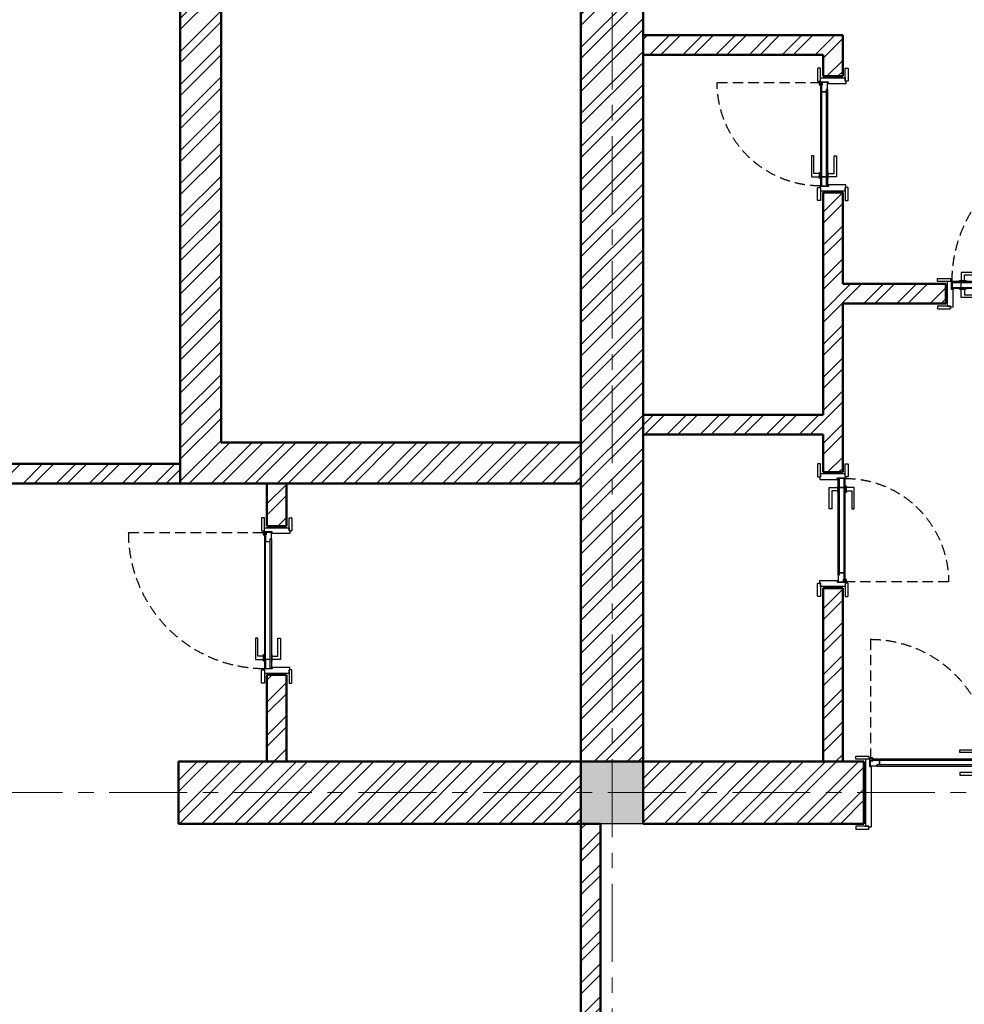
# Model space of a CAD drawing. Header units: millimetres. Extents: x 2063114 to 14983986, y -126020516 to 213791.
# Tile 336 of 656: x 2499668 to 2505443, y -1331972 to -1325953. Entities that reach past the tile are written whole.
import ezdxf

# ---------------------------------------------------------------- set-up
doc = ezdxf.new("R2010")
doc.units = ezdxf.units.MM
for name, pattern in [('181022_4A$0$Three Roomed_3C$0$HIDDEN2', [4.7625, 3.175, -1.5875]), ('ACAD_ISO10W100', [18, 12, -3, 0, -3]), ('осевая', [50.8, 31.75, -6.35, 6.35, -6.35])]:
    doc.linetypes.add(name, pattern=pattern)
doc.layers.add('двери и полы', color=116, linetype='Continuous')
doc.layers.add('пунктир', color=1, linetype='ACAD_ISO10W100')
doc.layers.add('сплошная_толстая', color=7, linetype='Continuous', lineweight=50)
doc.layers.add('Штриховка стен', color=7, linetype='Continuous', lineweight=9)
pattern_1 = [(45, (794916.72, -1548449.78), (-101.027881, 101.027881), []), (45, (794984.07, -1548449.78), (-101.027881, 101.027881), [])]

# ---------------------------------------------------------------- blocks, each defined once
blk = doc.blocks.new('*U401')
h = blk.add_hatch(color=0)
h.set_gradient(color1=(28, 28, 28), color2=(33, 33, 33), one_color=1, tint=0.13, name='INVSPHERICAL')
h.paths.add_polyline_path([(2487695.9, 242567.8), (2487698, 242567.8), (2487698, 242566.8, -0.277339), (2487697.5, 242565.9, -0.249299), (2487691.8, 242565.9, -0.277339), (2487691.2, 242566.8), (2487691.2, 242571), (2487694.9, 242571), (2487694.9, 242568.8, 0.414214)])
h = blk.add_hatch(color=0)
h.set_gradient(color1=(28, 28, 28), color2=(33, 33, 33), one_color=1, tint=0.13, name='INVSPHERICAL')
h.paths.add_polyline_path([(2488524.2, 242567.8), (2488522, 242567.8), (2488522, 242566.8, 0.277339), (2488522.6, 242565.9, 0.249299), (2488528.3, 242565.9, 0.277339), (2488528.8, 242566.8), (2488528.8, 242571), (2488525.2, 242571), (2488525.2, 242568.8, -0.414214)])
at = {"color": 0, "ltscale": 150}
for p, q in [((2487605, 242673), (2487605, 242689)), ((2487685, 242673), (2487605, 242673)), ((2487607, 242691), (2487683, 242691)), ((2487655, 242658), (2487655, 242538)), ((2487665, 242673), (2487685, 242673)), ((2487665, 242523), (2487665, 242673)), ((2487685, 242689), (2487685, 242673)), ((2487685, 242673), (2487685, 242678)), ((2487685, 242678), (2487700, 242678)), ((2487701, 242677), (2487701, 242569)), ((2488519, 242677), (2488519, 242569)), ((2488535, 242678), (2488520, 242678)), ((2488535, 242689), (2488535, 242673)), ((2488535, 242673), (2488535, 242678)), ((2488535, 242673), (2488615, 242673)), ((2488555, 242673), (2488535, 242673)), ((2488613, 242691), (2488537, 242691)), ((2488555, 242523), (2488555, 242673)), ((2488565, 242658), (2488565, 242538)), ((2488615, 242673), (2488615, 242689)), ((2487695, 242571), (2487691, 242571)), ((2487691, 242571), (2487691, 242519)), ((2487695, 242569), (2487695, 242571)), ((2487700, 242568), (2487696, 242568)), ((2488520, 242568), (2488524, 242568)), ((2488525, 242569), (2488525, 242571)), ((2488525, 242571), (2488529, 242571)), ((2488529, 242571), (2488529, 242519)), ((2487605, 242523), (2487605, 242507)), ((2487685, 242523), (2487605, 242523)), ((2487607, 242505), (2487683, 242505)), ((2487685, 242523), (2487665, 242523)), ((2487685, 242507), (2487685, 242523)), ((2487685, 242518), (2487685, 242523)), ((2487690, 242518), (2487685, 242518)), ((2488530, 242518), (2488535, 242518)), ((2488535, 242507), (2488535, 242523)), ((2488535, 242523), (2488615, 242523)), ((2488535, 242518), (2488535, 242523)), ((2488535, 242523), (2488555, 242523)), ((2488613, 242505), (2488537, 242505)), ((2488615, 242523), (2488615, 242507))]:
    blk.add_line(p, q, dxfattribs=at)
at = {"color": 0}
for p, q in [((2487691.2, 242571), (2487691.2, 242566.8)), ((2487694.7, 242565.2), (2487694.2, 242565.2)), ((2487694.2, 242565.2), (2487694.7, 242565.2)), ((2487694.9, 242568.8), (2487694.9, 242571)), ((2487698, 242567.8), (2487695.9, 242567.8)), ((2487698, 242567.8), (2487698, 242566.8)), ((2488522, 242567.8), (2488522, 242566.8)), ((2488522, 242567.8), (2488524.2, 242567.8)), ((2488525.2, 242568.8), (2488525.2, 242571)), ((2488525.3, 242565.2), (2488525.8, 242565.2)), ((2488525.8, 242565.2), (2488525.3, 242565.2)), ((2488528.8, 242571), (2488528.8, 242566.8))]:
    blk.add_line(p, q, dxfattribs=at)
at = {"color": 0, "ltscale": 150}
for points in [[(2487749.2, 242570.2), (2487769.2, 242570.2), (2487769.2, 242605.2), (2487879.2, 242605.2), (2487879.2, 242620.2), (2487749.2, 242620.2)], [(2488485.8, 242565.2), (2487694.2, 242565.2), (2487694.2, 242558.7), (2488485.8, 242558.7)], [(2487694.2, 242558.7), (2487749.7, 242558.7), (2487749.7, 242528.7), (2487694.2, 242528.7)], [(2487739.2, 242570.2), (2487779.2, 242570.2), (2487779.2, 242565.2), (2487739.2, 242565.2)], [(2488510.6, 242533.4), (2488529, 242533.4), (2488529, 242522.2), (2488510.6, 242522.2)], [(2487694.2, 242528.7), (2488485.8, 242528.7), (2488485.8, 242522.2), (2487694.2, 242522.2)], [(2487739.2, 242517.2), (2487779.2, 242517.2), (2487779.2, 242522.2), (2487739.2, 242522.2)], [(2487749.2, 242517.2), (2487769.2, 242517.2), (2487769.2, 242482.2), (2487879.2, 242482.2), (2487879.2, 242467.2), (2487749.2, 242467.2)], [(2488485.8, 242528.7), (2488510.6, 242528.7), (2488510.6, 242522.2), (2488485.8, 242522.2)]]:
    blk.add_lwpolyline(points, close=True, dxfattribs=at)
blk.add_lwpolyline([(2488470.3, 242558.7), (2488485.8, 242558.7), (2488485.8, 242565.2), (2488525.8, 242565.2), (2488525.8, 242533.4), (2488510.6, 242533.4), (2488510.6, 242528.7), (2488470.3, 242528.7), (2488470.3, 242558.7)], dxfattribs=at)
at = {"color": 0, "linetype": '181022_4A$0$Three Roomed_3C$0$HIDDEN2', "ltscale": 20}
blk.add_lwpolyline([(2487694.2, 242522.2, 0.414214), (2488525.8, 241690.6), (2488525.8, 242522.2)], format="xyb", dxfattribs=at)
at = {"color": 0, "ltscale": 150}
blk.add_lwpolyline([(2488510.6, 242522.2), (2488525.8, 242522.2), (2488525.8, 242519.1, -0.414214), (2488520.8, 242514.1), (2488515.6, 242514.1, -0.414214), (2488510.6, 242519.1), (2488510.6, 242522.2)], format="xyb", dxfattribs=at)
for centre, radius, start, end in [((2487607, 242689), 2, 90, 180), ((2487683, 242689), 2, 360, 90), ((2487700, 242677), 1, 359.94391, 90), ((2488520, 242677), 1, 90, 180.05609), ((2488537, 242689), 2, 90, 180), ((2488613, 242689), 2, 0, 90), ((2487696, 242569), 1, 180, 270), ((2487700, 242569), 1, 270, 0), ((2488520, 242569), 1, 180, 270), ((2488524, 242569), 1, 270, 360), ((2487607, 242507), 2, 180, 270), ((2487683, 242507), 2, 270, 0), ((2487690, 242519), 1, 270, 0), ((2488530, 242519), 1, 180, 270), ((2488537, 242507), 2, 180, 270), ((2488613, 242507), 2, 270, 0)]:
    blk.add_arc(centre, radius, start, end, dxfattribs=at)
at = {"color": 0}
for centre, radius, start, end in [((2487692.2, 242566.8), 1, 180, 242.00314), ((2487694.6, 242571.3), 6.11, 242.00314, 297.99686), ((2487695.9, 242568.8), 1, 180, 270), ((2487697, 242566.8), 1, 297.99686, 0), ((2488523, 242566.8), 1, 180, 242.00314), ((2488525.4, 242571.3), 6.11, 242.00314, 297.99686), ((2488524.2, 242568.8), 1, 270, 0), ((2488527.8, 242566.8), 1, 297.99686, 0)]:
    blk.add_arc(centre, radius, start, end, dxfattribs=at)
blk = doc.blocks.new('*U389')
h = blk.add_hatch(color=256)
h.set_gradient(color1=(28, 28, 28), color2=(33, 33, 33), one_color=1, tint=0.13, name='INVSPHERICAL')
h.paths.add_polyline_path([(2487895.9, 242567.8), (2487898, 242567.8), (2487898, 242566.8, -0.277339), (2487897.5, 242565.9, -0.249299), (2487891.8, 242565.9, -0.277339), (2487891.2, 242566.8), (2487891.2, 242571), (2487894.9, 242571), (2487894.9, 242568.8, 0.414214)])
h = blk.add_hatch(color=256)
h.set_gradient(color1=(28, 28, 28), color2=(33, 33, 33), one_color=1, tint=0.13, name='INVSPHERICAL')
h.paths.add_polyline_path([(2488524.2, 242567.8), (2488522, 242567.8), (2488522, 242566.8, 0.277339), (2488522.6, 242565.9, 0.249299), (2488528.3, 242565.9, 0.277339), (2488528.8, 242566.8), (2488528.8, 242571), (2488525.2, 242571), (2488525.2, 242568.8, -0.414214)])
at = {"ltscale": 150}
for p, q in [((2487805, 242673), (2487805, 242689)), ((2487885, 242673), (2487805, 242673)), ((2487807, 242691), (2487883, 242691)), ((2487855, 242658), (2487855, 242538)), ((2487865, 242673), (2487885, 242673)), ((2487865, 242523), (2487865, 242673)), ((2487885, 242689), (2487885, 242673)), ((2487885, 242673), (2487885, 242678)), ((2487885, 242678), (2487900, 242678)), ((2487901, 242677), (2487901, 242569)), ((2488519, 242677), (2488519, 242569)), ((2488535, 242678), (2488520, 242678)), ((2488535, 242689), (2488535, 242673)), ((2488535, 242673), (2488535, 242678)), ((2488535, 242673), (2488615, 242673)), ((2488555, 242673), (2488535, 242673)), ((2488613, 242691), (2488537, 242691)), ((2488555, 242523), (2488555, 242673)), ((2488565, 242658), (2488565, 242538)), ((2488615, 242673), (2488615, 242689)), ((2487895, 242571), (2487891, 242571)), ((2487891, 242571), (2487891, 242519)), ((2487895, 242569), (2487895, 242571)), ((2487900, 242568), (2487896, 242568)), ((2488520, 242568), (2488524, 242568)), ((2488525, 242569), (2488525, 242571)), ((2488525, 242571), (2488529, 242571)), ((2488529, 242571), (2488529, 242519)), ((2487805, 242523), (2487805, 242507)), ((2487885, 242523), (2487805, 242523)), ((2487807, 242505), (2487883, 242505)), ((2487885, 242523), (2487865, 242523)), ((2487885, 242507), (2487885, 242523)), ((2487885, 242518), (2487885, 242523)), ((2487890, 242518), (2487885, 242518)), ((2488530, 242518), (2488535, 242518)), ((2488535, 242507), (2488535, 242523)), ((2488535, 242523), (2488615, 242523)), ((2488535, 242518), (2488535, 242523)), ((2488535, 242523), (2488555, 242523)), ((2488613, 242505), (2488537, 242505)), ((2488615, 242523), (2488615, 242507))]:
    blk.add_line(p, q, dxfattribs=at)
for p, q in [((2487891.2, 242571), (2487891.2, 242566.8)), ((2487894.7, 242565.2), (2487894.2, 242565.2)), ((2487894.2, 242565.2), (2487894.7, 242565.2)), ((2487894.9, 242568.8), (2487894.9, 242571)), ((2487898, 242567.8), (2487895.9, 242567.8)), ((2487898, 242567.8), (2487898, 242566.8)), ((2488522, 242567.8), (2488522, 242566.8)), ((2488522, 242567.8), (2488524.2, 242567.8)), ((2488525.2, 242568.8), (2488525.2, 242571)), ((2488525.3, 242565.2), (2488525.8, 242565.2)), ((2488525.8, 242565.2), (2488525.3, 242565.2)), ((2488528.8, 242571), (2488528.8, 242566.8))]:
    blk.add_line(p, q)
for points in [[(2487949.2, 242570.2), (2487969.2, 242570.2), (2487969.2, 242605.2), (2488079.2, 242605.2), (2488079.2, 242620.2), (2487949.2, 242620.2)], [(2488485.8, 242565.2), (2487894.2, 242565.2), (2487894.2, 242558.7), (2488485.8, 242558.7)], [(2487894.2, 242558.7), (2487949.7, 242558.7), (2487949.7, 242528.7), (2487894.2, 242528.7)], [(2487939.2, 242570.2), (2487979.2, 242570.2), (2487979.2, 242565.2), (2487939.2, 242565.2)], [(2487949.7, 242558.7), (2488470.3, 242558.7), (2488470.3, 242528.7), (2487949.7, 242528.7)], [(2488510.6, 242533.4), (2488529, 242533.4), (2488529, 242522.2), (2488510.6, 242522.2)], [(2487894.2, 242528.7), (2488485.8, 242528.7), (2488485.8, 242522.2), (2487894.2, 242522.2)], [(2487939.2, 242517.2), (2487979.2, 242517.2), (2487979.2, 242522.2), (2487939.2, 242522.2)], [(2487949.2, 242517.2), (2487969.2, 242517.2), (2487969.2, 242482.2), (2488079.2, 242482.2), (2488079.2, 242467.2), (2487949.2, 242467.2)], [(2488485.8, 242528.7), (2488510.6, 242528.7), (2488510.6, 242522.2), (2488485.8, 242522.2)]]:
    blk.add_lwpolyline(points, close=True, dxfattribs=at)
blk.add_lwpolyline([(2488470.3, 242558.7), (2488485.8, 242558.7), (2488485.8, 242565.2), (2488525.8, 242565.2), (2488525.8, 242533.4), (2488510.6, 242533.4), (2488510.6, 242528.7), (2488470.3, 242528.7), (2488470.3, 242558.7)], dxfattribs=at)
at = {"linetype": '181022_4A$0$Three Roomed_3C$0$HIDDEN2', "ltscale": 20}
blk.add_lwpolyline([(2487894.2, 242522.2, 0.414214), (2488525.8, 241890.6), (2488525.8, 242522.2)], format="xyb", dxfattribs=at)
at = {"ltscale": 150}
blk.add_lwpolyline([(2488510.6, 242522.2), (2488525.8, 242522.2), (2488525.8, 242519.1, -0.414214), (2488520.8, 242514.1), (2488515.6, 242514.1, -0.414214), (2488510.6, 242519.1), (2488510.6, 242522.2)], format="xyb", dxfattribs=at)
for centre, radius, start, end in [((2487807, 242689), 2, 90, 180), ((2487883, 242689), 2, 360, 90), ((2487900, 242677), 1, 359.94391, 90), ((2488520, 242677), 1, 90, 180.05609), ((2488537, 242689), 2, 90, 180), ((2488613, 242689), 2, 0, 90), ((2487896, 242569), 1, 180, 270), ((2487900, 242569), 1, 270, 0), ((2488520, 242569), 1, 180, 270), ((2488524, 242569), 1, 270, 360), ((2487807, 242507), 2, 180, 270), ((2487883, 242507), 2, 270, 0), ((2487890, 242519), 1, 270, 0), ((2488530, 242519), 1, 180, 270), ((2488537, 242507), 2, 180, 270), ((2488613, 242507), 2, 270, 0)]:
    blk.add_arc(centre, radius, start, end, dxfattribs=at)
for centre, radius, start, end in [((2487892.2, 242566.8), 1, 180, 242.00314), ((2487894.6, 242571.3), 6.11, 242.00314, 297.99686), ((2487895.9, 242568.8), 1, 180, 270), ((2487897, 242566.8), 1, 297.99686, 0), ((2488523, 242566.8), 1, 180, 242.00314), ((2488525.4, 242571.3), 6.11, 242.00314, 297.99686), ((2488524.2, 242568.8), 1, 270, 0), ((2488527.8, 242566.8), 1, 297.99686, 0)]:
    blk.add_arc(centre, radius, start, end)
blk = doc.blocks.new('*U409')
h = blk.add_hatch(color=0)
h.set_gradient(color1=(28, 28, 28), color2=(33, 33, 33), one_color=1, tint=0.13, name='INVSPHERICAL')
h.paths.add_polyline_path([(2487695.9, 242628.2), (2487698, 242628.2), (2487698, 242629.2, 0.277339), (2487697.5, 242630.1, 0.249299), (2487691.8, 242630.1, 0.277339), (2487691.2, 242629.2), (2487691.2, 242625), (2487694.9, 242625), (2487694.9, 242627.2, -0.414214)])
h = blk.add_hatch(color=0)
h.set_gradient(color1=(28, 28, 28), color2=(33, 33, 33), one_color=1, tint=0.13, name='INVSPHERICAL')
h.paths.add_polyline_path([(2488524.2, 242628.2), (2488522, 242628.2), (2488522, 242629.2, -0.277339), (2488522.6, 242630.1, -0.249299), (2488528.3, 242630.1, -0.277339), (2488528.8, 242629.2), (2488528.8, 242625), (2488525.2, 242625), (2488525.2, 242627.2, 0.414214)])
at = {"color": 0, "ltscale": 150}
for p, q in [((2487605, 242673), (2487605, 242689)), ((2487685, 242673), (2487605, 242673)), ((2487607, 242691), (2487683, 242691)), ((2487655, 242538), (2487655, 242658)), ((2487685, 242673), (2487665, 242673)), ((2487665, 242673), (2487665, 242523)), ((2487685, 242689), (2487685, 242673)), ((2487690, 242678), (2487685, 242678)), ((2487685, 242678), (2487685, 242673)), ((2487691, 242625), (2487691, 242677)), ((2488529, 242625), (2488529, 242677)), ((2488530, 242678), (2488535, 242678)), ((2488535, 242689), (2488535, 242673)), ((2488535, 242678), (2488535, 242673)), ((2488535, 242673), (2488615, 242673)), ((2488535, 242673), (2488555, 242673)), ((2488613, 242691), (2488537, 242691)), ((2488555, 242673), (2488555, 242523)), ((2488565, 242538), (2488565, 242658)), ((2488615, 242673), (2488615, 242689)), ((2487695, 242625), (2487691, 242625)), ((2487695, 242627), (2487695, 242625)), ((2487700, 242628), (2487696, 242628)), ((2487701, 242519), (2487701, 242627)), ((2488519, 242519), (2488519, 242627)), ((2488520, 242628), (2488524, 242628)), ((2488525, 242627), (2488525, 242625)), ((2488525, 242625), (2488529, 242625)), ((2487605, 242523), (2487605, 242507)), ((2487685, 242523), (2487605, 242523)), ((2487607, 242505), (2487683, 242505)), ((2487665, 242523), (2487685, 242523)), ((2487685, 242507), (2487685, 242523)), ((2487685, 242523), (2487685, 242518)), ((2487685, 242518), (2487700, 242518)), ((2488535, 242518), (2488520, 242518)), ((2488535, 242507), (2488535, 242523)), ((2488535, 242523), (2488615, 242523)), ((2488555, 242523), (2488535, 242523)), ((2488535, 242523), (2488535, 242518)), ((2488613, 242505), (2488537, 242505)), ((2488615, 242523), (2488615, 242507))]:
    blk.add_line(p, q, dxfattribs=at)
at = {"color": 0}
for p, q in [((2487691.2, 242625), (2487691.2, 242629.2)), ((2487694.7, 242630.8), (2487694.2, 242630.8)), ((2487694.2, 242630.8), (2487694.7, 242630.8)), ((2487694.9, 242627.2), (2487694.9, 242625)), ((2487698, 242628.2), (2487695.9, 242628.2)), ((2487698, 242628.2), (2487698, 242629.2)), ((2488522, 242628.2), (2488522, 242629.2)), ((2488522, 242628.2), (2488524.2, 242628.2)), ((2488525.2, 242627.2), (2488525.2, 242625)), ((2488525.3, 242630.8), (2488525.8, 242630.8)), ((2488525.8, 242630.8), (2488525.3, 242630.8)), ((2488528.8, 242625), (2488528.8, 242629.2))]:
    blk.add_line(p, q, dxfattribs=at)
at = {"color": 0, "linetype": '181022_4A$0$Three Roomed_3C$0$HIDDEN2', "ltscale": 20}
blk.add_lwpolyline([(2487694.2, 242673.8, -0.414214), (2488525.8, 243505.4), (2488525.8, 242673.8)], format="xyb", dxfattribs=at)
at = {"color": 0, "ltscale": 150}
for points in [[(2487749.2, 242678.8), (2487769.2, 242678.8), (2487769.2, 242713.8), (2487879.2, 242713.8), (2487879.2, 242728.8), (2487749.2, 242728.8)], [(2487694.2, 242667.3), (2488485.8, 242667.3), (2488485.8, 242673.8), (2487694.2, 242673.8)], [(2487694.2, 242637.3), (2487749.7, 242637.3), (2487749.7, 242667.3), (2487694.2, 242667.3)], [(2487739.2, 242678.8), (2487779.2, 242678.8), (2487779.2, 242673.8), (2487739.2, 242673.8)], [(2488485.8, 242667.3), (2488510.6, 242667.3), (2488510.6, 242673.8), (2488485.8, 242673.8)], [(2488510.6, 242662.6), (2488529, 242662.6), (2488529, 242673.8), (2488510.6, 242673.8)], [(2488485.8, 242630.8), (2487694.2, 242630.8), (2487694.2, 242637.3), (2488485.8, 242637.3)], [(2487739.2, 242625.8), (2487779.2, 242625.8), (2487779.2, 242630.8), (2487739.2, 242630.8)], [(2487749.2, 242625.8), (2487769.2, 242625.8), (2487769.2, 242590.8), (2487879.2, 242590.8), (2487879.2, 242575.8), (2487749.2, 242575.8)]]:
    blk.add_lwpolyline(points, close=True, dxfattribs=at)
blk.add_lwpolyline([(2488470.3, 242637.3), (2488485.8, 242637.3), (2488485.8, 242630.8), (2488525.8, 242630.8), (2488525.8, 242662.6), (2488510.6, 242662.6), (2488510.6, 242667.3), (2488470.3, 242667.3), (2488470.3, 242637.3)], dxfattribs=at)
blk.add_lwpolyline([(2488510.6, 242673.8), (2488525.8, 242673.8), (2488525.8, 242676.9, 0.414214), (2488520.8, 242681.9), (2488515.6, 242681.9, 0.414214), (2488510.6, 242676.9), (2488510.6, 242673.8)], format="xyb", dxfattribs=at)
for centre, radius, start, end in [((2487607, 242689), 2, 90, 180), ((2487683, 242689), 2, 360, 90), ((2487690, 242677), 1, 360, 90), ((2488530, 242677), 1, 90, 180), ((2488537, 242689), 2, 90, 180), ((2488613, 242689), 2, 0, 90), ((2487696, 242627), 1, 90, 180), ((2487700, 242627), 1, 0, 90), ((2488520, 242627), 1, 90, 180), ((2488524, 242627), 1, 0, 90), ((2487607, 242507), 2, 180, 270), ((2487683, 242507), 2, 270, 0), ((2487700, 242519), 1, 270, 0.05609), ((2488520, 242519), 1, 179.94391, 270), ((2488537, 242507), 2, 180, 270), ((2488613, 242507), 2, 270, 0)]:
    blk.add_arc(centre, radius, start, end, dxfattribs=at)
at = {"color": 0}
for centre, radius, start, end in [((2487692.2, 242629.2), 1, 117.99686, 180), ((2487694.6, 242624.7), 6.11, 62.00314, 117.99686), ((2487695.9, 242627.2), 1, 90, 180), ((2487697, 242629.2), 1, 0, 62.00314), ((2488523, 242629.2), 1, 117.99686, 180), ((2488525.4, 242624.7), 6.11, 62.00314, 117.99686), ((2488524.2, 242627.2), 1, 0, 90), ((2488527.8, 242629.2), 1, 0, 62.00314)]:
    blk.add_arc(centre, radius, start, end, dxfattribs=at)
blk = doc.blocks.new('*U402')
h = blk.add_hatch(color=0)
h.set_gradient(color1=(28, 28, 28), color2=(33, 33, 33), one_color=1, tint=0.13, name='INVSPHERICAL')
h.paths.add_polyline_path([(2487795.9, 242437.8), (2487798, 242437.8), (2487798, 242436.8, -0.277339), (2487797.5, 242435.9, -0.249299), (2487791.8, 242435.9, -0.277339), (2487791.2, 242436.8), (2487791.2, 242441), (2487794.9, 242441), (2487794.9, 242438.8, 0.414214)])
h = blk.add_hatch(color=0)
h.set_gradient(color1=(28, 28, 28), color2=(33, 33, 33), one_color=1, tint=0.13, name='INVSPHERICAL')
h.paths.add_polyline_path([(2488524.2, 242437.8), (2488522, 242437.8), (2488522, 242436.8, 0.277339), (2488522.6, 242435.9, 0.249299), (2488528.3, 242435.9, 0.277339), (2488528.8, 242436.8), (2488528.8, 242441), (2488525.2, 242441), (2488525.2, 242438.8, -0.414214)])
at = {"color": 0, "ltscale": 150}
for p, q in [((2487705, 242803), (2487705, 242819)), ((2487785, 242803), (2487705, 242803)), ((2487707, 242821), (2487783, 242821)), ((2487755, 242788), (2487755, 242408)), ((2487765, 242803), (2487785, 242803)), ((2487765, 242393), (2487765, 242803)), ((2487785, 242819), (2487785, 242803)), ((2487785, 242803), (2487785, 242808)), ((2487785, 242808), (2487800, 242808)), ((2487801, 242807), (2487801, 242439)), ((2488519, 242807), (2488519, 242439)), ((2488535, 242808), (2488520, 242808)), ((2488535, 242819), (2488535, 242803)), ((2488535, 242803), (2488535, 242808)), ((2488535, 242803), (2488615, 242803)), ((2488555, 242803), (2488535, 242803)), ((2488613, 242821), (2488537, 242821)), ((2488555, 242393), (2488555, 242803)), ((2488565, 242788), (2488565, 242408)), ((2488615, 242803), (2488615, 242819)), ((2487795, 242441), (2487791, 242441)), ((2487791, 242441), (2487791, 242389)), ((2487795, 242439), (2487795, 242441)), ((2487800, 242438), (2487796, 242438)), ((2488520, 242438), (2488524, 242438)), ((2488525, 242439), (2488525, 242441)), ((2488525, 242441), (2488529, 242441)), ((2488529, 242441), (2488529, 242389)), ((2487705, 242393), (2487705, 242377)), ((2487785, 242393), (2487705, 242393)), ((2487707, 242375), (2487783, 242375)), ((2487785, 242393), (2487765, 242393)), ((2487785, 242377), (2487785, 242393)), ((2487785, 242388), (2487785, 242393)), ((2487790, 242388), (2487785, 242388)), ((2488530, 242388), (2488535, 242388)), ((2488535, 242377), (2488535, 242393)), ((2488535, 242393), (2488615, 242393)), ((2488535, 242388), (2488535, 242393)), ((2488535, 242393), (2488555, 242393)), ((2488613, 242375), (2488537, 242375)), ((2488615, 242393), (2488615, 242377))]:
    blk.add_line(p, q, dxfattribs=at)
at = {"color": 0}
for p, q in [((2487791.2, 242441), (2487791.2, 242436.8)), ((2487794.7, 242435.2), (2487794.2, 242435.2)), ((2487794.2, 242435.2), (2487794.7, 242435.2)), ((2487794.9, 242438.8), (2487794.9, 242441)), ((2487798, 242437.8), (2487795.9, 242437.8)), ((2487798, 242437.8), (2487798, 242436.8)), ((2488522, 242437.8), (2488522, 242436.8)), ((2488522, 242437.8), (2488524.2, 242437.8)), ((2488525.2, 242438.8), (2488525.2, 242441)), ((2488525.3, 242435.2), (2488525.8, 242435.2)), ((2488525.8, 242435.2), (2488525.3, 242435.2)), ((2488528.8, 242441), (2488528.8, 242436.8))]:
    blk.add_line(p, q, dxfattribs=at)
at = {"color": 0, "ltscale": 150}
for points in [[(2488470.8, 242440.2), (2488450.8, 242440.2), (2488450.8, 242475.2), (2488340.8, 242475.2), (2488340.8, 242490.2), (2488470.8, 242490.2)], [(2487834.2, 242435.2), (2488525.8, 242435.2), (2488525.8, 242428.7), (2487834.2, 242428.7)], [(2488470.3, 242428.7), (2487849.7, 242428.7), (2487849.7, 242398.7), (2488470.3, 242398.7)], [(2488480.8, 242440.2), (2488440.8, 242440.2), (2488440.8, 242435.2), (2488480.8, 242435.2)], [(2488525.8, 242428.7), (2488470.3, 242428.7), (2488470.3, 242398.7), (2488525.8, 242398.7)], [(2487809.5, 242403.4), (2487791, 242403.4), (2487791, 242392.2), (2487809.5, 242392.2)], [(2487834.2, 242398.7), (2487809.5, 242398.7), (2487809.5, 242392.2), (2487834.2, 242392.2)], [(2488525.8, 242398.7), (2487834.2, 242398.7), (2487834.2, 242392.2), (2488525.8, 242392.2)], [(2488470.8, 242387.2), (2488450.8, 242387.2), (2488450.8, 242352.2), (2488340.8, 242352.2), (2488340.8, 242337.2), (2488470.8, 242337.2)], [(2488480.8, 242387.2), (2488440.8, 242387.2), (2488440.8, 242392.2), (2488480.8, 242392.2)]]:
    blk.add_lwpolyline(points, close=True, dxfattribs=at)
blk.add_lwpolyline([(2487849.7, 242428.7), (2487834.2, 242428.7), (2487834.2, 242435.2), (2487794.2, 242435.2), (2487794.2, 242403.4), (2487809.5, 242403.4), (2487809.5, 242398.7), (2487849.7, 242398.7), (2487849.7, 242428.7)], dxfattribs=at)
at = {"color": 0, "linetype": '181022_4A$0$Three Roomed_3C$0$HIDDEN2', "ltscale": 20}
blk.add_lwpolyline([(2488525.8, 242392.2, -0.414214), (2487794.2, 241660.6), (2487794.2, 242392.2)], format="xyb", dxfattribs=at)
at = {"color": 0, "ltscale": 150}
blk.add_lwpolyline([(2487809.5, 242392.2), (2487794.2, 242392.2), (2487794.2, 242389.1, 0.414214), (2487799.2, 242384.1), (2487804.5, 242384.1, 0.414214), (2487809.5, 242389.1), (2487809.5, 242392.2)], format="xyb", dxfattribs=at)
for centre, radius, start, end in [((2487707, 242819), 2, 90, 180), ((2487783, 242819), 2, 360, 90), ((2487800, 242807), 1, 359.94391, 90), ((2488520, 242807), 1, 90, 180.05609), ((2488537, 242819), 2, 90, 180), ((2488613, 242819), 2, 0, 90), ((2487796, 242439), 1, 180, 270), ((2487800, 242439), 1, 270, 0), ((2488520, 242439), 1, 180, 270), ((2488524, 242439), 1, 270, 360), ((2487707, 242377), 2, 180, 270), ((2487783, 242377), 2, 270, 0), ((2487790, 242389), 1, 270, 0), ((2488530, 242389), 1, 180, 270), ((2488537, 242377), 2, 180, 270), ((2488613, 242377), 2, 270, 0)]:
    blk.add_arc(centre, radius, start, end, dxfattribs=at)
at = {"color": 0}
for centre, radius, start, end in [((2487792.2, 242436.8), 1, 180, 242.00314), ((2487794.6, 242441.3), 6.11, 242.00314, 297.99686), ((2487795.9, 242438.8), 1, 180, 270), ((2487797, 242436.8), 1, 297.99686, 0), ((2488523, 242436.8), 1, 180, 242.00314), ((2488525.4, 242441.3), 6.11, 242.00314, 297.99686), ((2488524.2, 242438.8), 1, 270, 0), ((2488527.8, 242436.8), 1, 297.99686, 0)]:
    blk.add_arc(centre, radius, start, end, dxfattribs=at)
blk = doc.blocks.new('*U403')
h = blk.add_hatch(color=256)
h.set_gradient(color1=(28, 28, 28), color2=(33, 33, 33), one_color=1, tint=0.13, name='INVSPHERICAL')
h.paths.add_polyline_path([(2487895.9, 242628.2), (2487898, 242628.2), (2487898, 242629.2, 0.277339), (2487897.5, 242630.1, 0.249299), (2487891.8, 242630.1, 0.277339), (2487891.2, 242629.2), (2487891.2, 242625), (2487894.9, 242625), (2487894.9, 242627.2, -0.414214)])
h = blk.add_hatch(color=256)
h.set_gradient(color1=(28, 28, 28), color2=(33, 33, 33), one_color=1, tint=0.13, name='INVSPHERICAL')
h.paths.add_polyline_path([(2488524.2, 242628.2), (2488522, 242628.2), (2488522, 242629.2, -0.277339), (2488522.6, 242630.1, -0.249299), (2488528.3, 242630.1, -0.277339), (2488528.8, 242629.2), (2488528.8, 242625), (2488525.2, 242625), (2488525.2, 242627.2, 0.414214)])
at = {"ltscale": 150}
for p, q in [((2487805, 242673), (2487805, 242689)), ((2487885, 242673), (2487805, 242673)), ((2487807, 242691), (2487883, 242691)), ((2487855, 242538), (2487855, 242658)), ((2487885, 242673), (2487865, 242673)), ((2487865, 242673), (2487865, 242523)), ((2487885, 242689), (2487885, 242673)), ((2487890, 242678), (2487885, 242678)), ((2487885, 242678), (2487885, 242673)), ((2487891, 242625), (2487891, 242677)), ((2488529, 242625), (2488529, 242677)), ((2488530, 242678), (2488535, 242678)), ((2488535, 242689), (2488535, 242673)), ((2488535, 242678), (2488535, 242673)), ((2488535, 242673), (2488615, 242673)), ((2488535, 242673), (2488555, 242673)), ((2488613, 242691), (2488537, 242691)), ((2488555, 242673), (2488555, 242523)), ((2488565, 242538), (2488565, 242658)), ((2488615, 242673), (2488615, 242689)), ((2487895, 242625), (2487891, 242625)), ((2487895, 242627), (2487895, 242625)), ((2487900, 242628), (2487896, 242628)), ((2487901, 242519), (2487901, 242627)), ((2488519, 242519), (2488519, 242627)), ((2488520, 242628), (2488524, 242628)), ((2488525, 242627), (2488525, 242625)), ((2488525, 242625), (2488529, 242625)), ((2487805, 242523), (2487805, 242507)), ((2487885, 242523), (2487805, 242523)), ((2487807, 242505), (2487883, 242505)), ((2487865, 242523), (2487885, 242523)), ((2487885, 242507), (2487885, 242523)), ((2487885, 242523), (2487885, 242518)), ((2487885, 242518), (2487900, 242518)), ((2488535, 242518), (2488520, 242518)), ((2488535, 242507), (2488535, 242523)), ((2488535, 242523), (2488615, 242523)), ((2488555, 242523), (2488535, 242523)), ((2488535, 242523), (2488535, 242518)), ((2488613, 242505), (2488537, 242505)), ((2488615, 242523), (2488615, 242507))]:
    blk.add_line(p, q, dxfattribs=at)
for p, q in [((2487891.2, 242625), (2487891.2, 242629.2)), ((2487894.7, 242630.8), (2487894.2, 242630.8)), ((2487894.2, 242630.8), (2487894.7, 242630.8)), ((2487894.9, 242627.2), (2487894.9, 242625)), ((2487898, 242628.2), (2487895.9, 242628.2)), ((2487898, 242628.2), (2487898, 242629.2)), ((2488522, 242628.2), (2488522, 242629.2)), ((2488522, 242628.2), (2488524.2, 242628.2)), ((2488525.2, 242627.2), (2488525.2, 242625)), ((2488525.3, 242630.8), (2488525.8, 242630.8)), ((2488525.8, 242630.8), (2488525.3, 242630.8)), ((2488528.8, 242625), (2488528.8, 242629.2))]:
    blk.add_line(p, q)
at = {"linetype": '181022_4A$0$Three Roomed_3C$0$HIDDEN2', "ltscale": 20}
blk.add_lwpolyline([(2488525.8, 242673.8, 0.414214), (2487894.2, 243305.4), (2487894.2, 242673.8)], format="xyb", dxfattribs=at)
at = {"ltscale": 150}
for points in [[(2488470.8, 242678.8), (2488450.8, 242678.8), (2488450.8, 242713.8), (2488340.8, 242713.8), (2488340.8, 242728.8), (2488470.8, 242728.8)], [(2487909.5, 242662.6), (2487891, 242662.6), (2487891, 242673.8), (2487909.5, 242673.8)], [(2487934.2, 242667.3), (2487909.5, 242667.3), (2487909.5, 242673.8), (2487934.2, 242673.8)], [(2488525.8, 242667.3), (2487934.2, 242667.3), (2487934.2, 242673.8), (2488525.8, 242673.8)], [(2488470.3, 242637.3), (2487949.7, 242637.3), (2487949.7, 242667.3), (2488470.3, 242667.3)], [(2488480.8, 242678.8), (2488440.8, 242678.8), (2488440.8, 242673.8), (2488480.8, 242673.8)], [(2488525.8, 242637.3), (2488470.3, 242637.3), (2488470.3, 242667.3), (2488525.8, 242667.3)], [(2487934.2, 242630.8), (2488525.8, 242630.8), (2488525.8, 242637.3), (2487934.2, 242637.3)], [(2488470.8, 242625.8), (2488450.8, 242625.8), (2488450.8, 242590.8), (2488340.8, 242590.8), (2488340.8, 242575.8), (2488470.8, 242575.8)], [(2488480.8, 242625.8), (2488440.8, 242625.8), (2488440.8, 242630.8), (2488480.8, 242630.8)]]:
    blk.add_lwpolyline(points, close=True, dxfattribs=at)
blk.add_lwpolyline([(2487909.5, 242673.8), (2487894.2, 242673.8), (2487894.2, 242676.9, -0.414214), (2487899.2, 242681.9), (2487904.5, 242681.9, -0.414214), (2487909.5, 242676.9), (2487909.5, 242673.8)], format="xyb", dxfattribs=at)
blk.add_lwpolyline([(2487949.7, 242637.3), (2487934.2, 242637.3), (2487934.2, 242630.8), (2487894.2, 242630.8), (2487894.2, 242662.6), (2487909.5, 242662.6), (2487909.5, 242667.3), (2487949.7, 242667.3), (2487949.7, 242637.3)], dxfattribs=at)
for centre, radius, start, end in [((2487807, 242689), 2, 90, 180), ((2487883, 242689), 2, 360, 90), ((2487890, 242677), 1, 360, 90), ((2488530, 242677), 1, 90, 180), ((2488537, 242689), 2, 90, 180), ((2488613, 242689), 2, 360, 90), ((2487896, 242627), 1, 90, 180), ((2487900, 242627), 1, 360, 90), ((2488520, 242627), 1, 90, 180), ((2488524, 242627), 1, 360, 90), ((2487807, 242507), 2, 180, 270), ((2487883, 242507), 2, 270, 360), ((2487900, 242519), 1, 270, 0.05609), ((2488520, 242519), 1, 179.94391, 270), ((2488537, 242507), 2, 180, 270), ((2488613, 242507), 2, 270, 360)]:
    blk.add_arc(centre, radius, start, end, dxfattribs=at)
for centre, radius, start, end in [((2487892.2, 242629.2), 1, 117.99686, 180), ((2487894.6, 242624.7), 6.11, 62.00314, 117.99686), ((2487895.9, 242627.2), 1, 90, 180), ((2487897, 242629.2), 1, 360, 62.00314), ((2488523, 242629.2), 1, 117.99686, 180), ((2488525.4, 242624.7), 6.11, 62.00314, 117.99686), ((2488524.2, 242627.2), 1, 360, 90), ((2488527.8, 242629.2), 1, 360, 62.00314)]:
    blk.add_arc(centre, radius, start, end)

msp = doc.modelspace()

# ---------------------------------------------------------------- hatches: boundary and pattern name
at = {"ltscale": 150, "transparency": 33554687}
h = msp.add_hatch(color=256, dxfattribs=at)
h.dxf.hatch_style = 1
h.paths.add_polyline_path([(2503479.37784, -1330488.1511), (2503099.37784, -1330488.1511), (2503099.37784, -1330868.1511), (2503479.37784, -1330868.1511)])
at = {"layer": 'Штриховка стен', "lineweight": 9}
h = msp.add_hatch(dxfattribs=at)
h.set_pattern_fill('ANSI32', color=256, scale=15)
h.set_pattern_definition([(45, (3090183.79, -1477350.16), (-101.02788, 101.02788), []), (45, (3090251.14, -1477350.16), (-101.02788, 101.02788), [])])
h.paths.add_polyline_path([(2504829.37783, -1330488.1511), (2503479.37784, -1330488.1511), (2503479.37784, -1330868.1511), (2504829.37783, -1330868.1511)])
h.paths.add_polyline_path([(2507899.37784, -1330488.1511), (2505639.37784, -1330488.1511), (2505639.37784, -1330868.1511), (2507899.37784, -1330868.1511)])
h.paths.add_polyline_path([(2510599.37784, -1330488.1511), (2509109.37784, -1330488.1511), (2509109.37784, -1330868.1511), (2510599.37784, -1330868.1511)])
h.paths.add_polyline_path([(2493709.37784, -1330488.1511), (2491309.37784, -1330488.1511), (2491309.37784, -1330868.1511), (2493709.37784, -1330868.1511)])
h.paths.add_polyline_path([(2490599.37784, -1330488.1511), (2489179.37784, -1330488.1511), (2489179.37784, -1330868.1511), (2490599.37784, -1330868.1511)])
h.paths.add_polyline_path([(2488799.37784, -1330488.1511), (2488399.37784, -1330488.1511), (2488399.37784, -1330868.1511), (2488799.37784, -1330868.1511)])
h.paths.add_polyline_path([(2482879.37784, -1324568.1511), (2482499.37784, -1324568.1511), (2482499.37784, -1330488.1511), (2482879.37784, -1330488.1511)])
h.paths.add_polyline_path([(2482879.37784, -1330868.1511), (2482499.37784, -1330868.1511), (2482499.37784, -1332298.1511), (2482879.37784, -1332298.1511)])
h.paths.add_polyline_path([(2482879.37784, -1333508.1511), (2482499.37784, -1333508.1511), (2482499.37784, -1334148.15109), (2482879.37784, -1334148.15109)])
h.paths.add_polyline_path([(2482879.37784, -1335358.1511), (2482499.37784, -1335358.1511), (2482499.37784, -1336788.1511), (2482879.37784, -1336788.1511)])
h.paths.add_polyline_path([(2482879.37784, -1337168.1511), (2482499.37784, -1337168.1511), (2482499.37784, -1343088.1511), (2482879.37784, -1343088.1511)])
h.paths.add_polyline_path([(2483909.37784, -1343088.1511), (2482879.37784, -1343088.1511), (2482879.37784, -1343468.1511), (2483909.37784, -1343468.1511)])
h.paths.add_polyline_path([(2486479.37784, -1343088.1511), (2485319.37784, -1343088.1511), (2485319.37784, -1343468.1511), (2486479.37784, -1343468.1511)])
h.paths.add_polyline_path([(2488799.37784, -1343088.1511), (2487889.37784, -1343088.1511), (2487889.37784, -1343468.1511), (2488799.37784, -1343468.1511)])
h.paths.add_polyline_path([(2490089.37784, -1343088.1511), (2489179.37784, -1343088.1511), (2489179.37784, -1343468.1511), (2490089.37784, -1343468.1511)])
h.paths.add_polyline_path([(2492659.37784, -1343088.1511), (2491499.37784, -1343088.1511), (2491499.37784, -1343468.1511), (2492659.37784, -1343468.1511)])
h.paths.add_polyline_path([(2495099.37784, -1343088.1511), (2494069.37784, -1343088.1511), (2494069.37784, -1343468.1511), (2495099.37784, -1343468.1511)])
h.paths.add_polyline_path([(2495479.37784, -1337168.1511), (2495099.37784, -1337168.1511), (2495099.37784, -1343088.1511), (2495479.37784, -1343088.1511)])
h.paths.add_polyline_path([(2488799.37784, -1336788.1511), (2488399.37784, -1336788.1511), (2488399.37784, -1337168.1511), (2488799.37784, -1337168.1511)])
h.paths.add_polyline_path([(2490599.37784, -1336788.1511), (2489179.37784, -1336788.1511), (2489179.37784, -1337168.1511), (2490599.37784, -1337168.1511)])
h.paths.add_polyline_path([(2493709.37784, -1336788.1511), (2491309.37784, -1336788.1511), (2491309.37784, -1337168.1511), (2493709.37784, -1337168.1511)])
h.paths.add_polyline_path([(2495099.37784, -1336788.1511), (2494719.37784, -1336788.1511), (2494719.37784, -1337168.1511), (2495099.37784, -1337168.1511)])
h.paths.add_polyline_path([(2498499.37784, -1336788.1511), (2495479.37784, -1336788.1511), (2495479.37784, -1337168.1511), (2498499.37784, -1337168.1511)])
h.paths.add_polyline_path([(2500249.37783, -1336788.1511), (2498879.37784, -1336788.1511), (2498879.37784, -1337168.1511), (2500249.37783, -1337168.1511)])
h.paths.add_polyline_path([(2498499.37784, -1343088.1511), (2495479.37784, -1343088.1511), (2495479.37784, -1343468.1511), (2498499.37784, -1343468.1511)])
h.paths.add_polyline_path([(2503099.37784, -1336788.1511), (2501559.37784, -1336788.1511), (2501559.37784, -1337168.1511), (2503099.37784, -1337168.1511)])
h.paths.add_polyline_path([(2504669.37784, -1343088.1511), (2503479.37784, -1343088.1511), (2503479.37784, -1343468.1511), (2504669.37784, -1343468.1511)])
h.paths.add_polyline_path([(2508029.37784, -1343088.1511), (2506079.37784, -1343088.1511), (2506079.37784, -1343468.1511), (2508029.37784, -1343468.1511)])
h.paths.add_polyline_path([(2510599.37784, -1343088.1511), (2509439.37784, -1343088.1511), (2509439.37784, -1343468.1511), (2510599.37784, -1343468.1511)])
h.paths.add_polyline_path([(2510979.37784, -1337168.1511), (2510599.37784, -1337168.1511), (2510599.37784, -1343088.1511), (2510979.37784, -1343088.1511)])
h.paths.add_polyline_path([(2510979.37784, -1336408.1511), (2510599.37784, -1336408.1511), (2510599.37784, -1336788.1511), (2510979.37784, -1336788.1511)])
h.paths.add_polyline_path([(2510979.37784, -1333668.1511), (2510599.37784, -1333668.1511), (2510599.37784, -1335198.15109), (2510979.37784, -1335198.15109)])
h.paths.add_polyline_path([(2510979.37784, -1330868.1511), (2510599.37784, -1330868.1511), (2510599.37784, -1332258.1511), (2510979.37784, -1332258.1511)])
h.paths.add_polyline_path([(2510979.37784, -1329928.1511), (2510599.37784, -1329928.1511), (2510599.37784, -1330488.1511), (2510979.37784, -1330488.1511)])
h.paths.add_polyline_path([(2510979.37784, -1324571.30998), (2510599.37784, -1324571.30998), (2510599.37784, -1328718.1511), (2510979.37784, -1328718.1511)])
h.paths.add_polyline_path([(2504669.37784, -1324188.1511), (2503479.37784, -1324188.1511), (2503479.37784, -1324568.1511), (2504669.37784, -1324568.1511)])
h.paths.add_polyline_path([(2503099.37784, -1324188.1511), (2502579.37784, -1324188.1511), (2502579.37784, -1324568.1511), (2503099.37784, -1324568.1511)])
h.paths.add_polyline_path([(2503479.37784, -1324568.1511), (2503099.37784, -1324568.1511), (2503099.37784, -1330488.1511), (2503479.37784, -1330488.1511)])
h.paths.add_polyline_path([(2503099.37784, -1330488.1511), (2500639.37784, -1330488.1511), (2500639.37784, -1330868.1511), (2503099.37784, -1330868.1511)])
h.paths.add_polyline_path([(2499139.37784, -1330488.1511), (2495479.37784, -1330488.1511), (2495479.37784, -1330868.1511), (2499139.37784, -1330868.1511)])
h.paths.add_polyline_path([(2495099.37784, -1330488.1511), (2494719.37784, -1330488.1511), (2494719.37784, -1330868.1511), (2495099.37784, -1330868.1511)])
h.paths.add_polyline_path([(2500899.37784, -1324568.1511), (2500649.37784, -1324568.1511), (2500649.37784, -1328788.1511), (2503099.37784, -1328788.1511), (2503099.37784, -1328538.1511), (2500899.37784, -1328538.1511)])
h.paths.add_polyline_path([(2495479.37784, -1324568.1511), (2495099.37784, -1324568.1511), (2495099.37784, -1330488.1511), (2495479.37784, -1330488.1511)])
h.paths.add_polyline_path([(2501669.37783, -1324188.1511), (2500179.37784, -1324188.1511), (2500179.37784, -1324568.1511), (2501669.37783, -1324568.1511)])
h.paths.add_polyline_path([(2498969.37784, -1324188.1511), (2498199.37784, -1324188.1511), (2498199.37784, -1324568.1511), (2498969.37784, -1324568.1511)])
h.paths.add_polyline_path([(2496789.37784, -1324188.1511), (2495479.37784, -1324188.1511), (2495479.37784, -1324568.1511), (2496789.37784, -1324568.1511)])
h.paths.add_polyline_path([(2495099.37784, -1324188.1511), (2494069.37784, -1324188.1511), (2494069.37784, -1324568.1511), (2495099.37784, -1324568.1511)])
h.paths.add_polyline_path([(2492659.37784, -1324188.1511), (2491499.37784, -1324188.1511), (2491499.37784, -1324568.1511), (2492659.37784, -1324568.1511)])
h.paths.add_polyline_path([(2490089.37784, -1324188.1511), (2489179.37784, -1324188.1511), (2489179.37784, -1324568.1511), (2490089.37784, -1324568.1511)])
h.paths.add_polyline_path([(2488799.37784, -1324188.1511), (2487889.37784, -1324188.1511), (2487889.37784, -1324568.1511), (2488799.37784, -1324568.1511)])
h.paths.add_polyline_path([(2486479.37784, -1324188.1511), (2485319.37784, -1324188.1511), (2485319.37784, -1324568.1511), (2486479.37784, -1324568.1511)])
h.paths.add_polyline_path([(2483909.37784, -1324188.1511), (2482879.37784, -1324188.1511), (2482879.37784, -1324568.1511), (2483909.37784, -1324568.1511)])
h.paths.add_polyline_path([(2509439.37784, -1324188.1511), (2509439.37784, -1324568.1511), (2510599.37784, -1324568.1511), (2510599.37784, -1324188.1511)])
h.paths.add_polyline_path([(2508029.37784, -1324568.1511), (2508029.37784, -1324188.1511), (2506079.37784, -1324188.1511), (2506079.37784, -1324568.1511)])
h.paths.add_polyline_path([(2503099.37784, -1338120.33212), (2503239.37784, -1338120.33212), (2503239.37784, -1339020.33212), (2503099.37784, -1339020.33212), (2503099.37784, -1343088.1511), (2503479.37784, -1343088.1511), (2503479.37784, -1337168.1511), (2503099.37784, -1337168.1511)])
h = msp.add_hatch(dxfattribs=at)
h.set_pattern_fill('ANSI32', color=256, scale=15)
h.set_pattern_definition(pattern_1)
h.paths.add_polyline_path([(2504699.37784, -1326048.1511), (2503479.37784, -1326048.1511), (2503479.37784, -1326168.1511), (2504579.37784, -1326168.1511), (2504579.37784, -1326298.1511), (2504699.37784, -1326298.1511)])
h.paths.add_polyline_path([(2504699.37784, -1327008.1511), (2504579.37784, -1327008.1511), (2504579.37784, -1328368.1511), (2503479.37784, -1328368.1511), (2503479.37784, -1328488.1511), (2504579.37784, -1328488.1511), (2504579.37784, -1328718.1511), (2504699.37784, -1328718.1511), (2504699.37784, -1327688.1511), (2505329.29822, -1327688.1511), (2505329.29822, -1327568.1511), (2504699.37784, -1327568.1511)])
h.paths.add_polyline_path([(2509429.37784, -1327568.1511), (2506599.37784, -1327568.1511), (2506599.37784, -1324568.1511), (2506479.37784, -1324568.1511), (2506479.37784, -1327568.1511), (2506239.29822, -1327568.1511), (2506239.29822, -1327688.1511), (2509429.37784, -1327688.1511)])
h.paths.add_polyline_path([(2510599.37784, -1327568.1511), (2510339.37784, -1327568.1511), (2510339.37784, -1327688.1511), (2510599.37784, -1327688.1511)])
h.paths.add_polyline_path([(2504699.37784, -1329428.1511), (2504579.37784, -1329428.1511), (2504579.37784, -1330488.1511), (2504699.37784, -1330488.1511)])
h.paths.add_polyline_path([(2505799.37784, -1330868.1511), (2505679.37784, -1330868.1511), (2505679.37784, -1331768.1511), (2505799.37784, -1331768.1511)])
h.paths.add_polyline_path([(2504739.37783, -1334928.15109), (2503219.37784, -1334928.15109), (2503219.37784, -1330868.1511), (2503099.37784, -1330868.1511), (2503099.37784, -1335298.15109), (2503219.37784, -1335298.15109), (2503219.37784, -1335048.15109), (2504739.37783, -1335048.15109)])
h.paths.add_polyline_path([(2503219.37784, -1336608.1511), (2503099.37784, -1336608.1511), (2503099.37784, -1336788.1511), (2503219.37784, -1336788.1511)])
h.paths.add_polyline_path([(2507259.37784, -1334928.15109), (2505799.37784, -1334928.15109), (2505799.37784, -1333268.1511), (2505679.37784, -1333268.1511), (2505679.37784, -1334928.15109), (2505549.37784, -1334928.15109), (2505549.37784, -1335048.15109), (2507259.37784, -1335048.15109)])
h.paths.add_polyline_path([(2510599.37784, -1334928.15109), (2508759.37784, -1334928.15109), (2508759.37784, -1335048.15109), (2510599.37784, -1335048.15109)])
h = msp.add_hatch(dxfattribs=at)
h.set_pattern_fill('ANSI32', color=256, scale=15)
h.set_pattern_definition(pattern_1)
h.paths.add_polyline_path([(2498899.37784, -1333768.1511), (2493239.37784, -1333768.1511), (2493239.37784, -1330868.1511), (2493119.37784, -1330868.1511), (2493119.37784, -1333768.1511), (2488519.37784, -1333768.1511), (2488519.37784, -1330868.1511), (2488399.37784, -1330868.1511), (2488399.37784, -1333768.1511), (2482879.37784, -1333768.1511), (2482879.37784, -1333888.1511), (2488399.37784, -1333888.1511), (2488399.37784, -1336788.1511), (2488519.37784, -1336788.1511), (2488519.37784, -1333888.1511), (2493119.37784, -1333888.1511), (2493119.37784, -1336788.1511), (2493239.37784, -1336788.1511), (2493239.37784, -1333888.1511), (2498899.37784, -1333888.1511)])
h.paths.add_polyline_path([(2498099.37784, -1329958.1511), (2497979.37784, -1329958.1511), (2497979.37784, -1330488.1511), (2498099.37784, -1330488.1511)])
h.paths.add_polyline_path([(2500649.37784, -1328668.1511), (2495479.37784, -1328668.1511), (2495479.37784, -1328788.1511), (2497979.37784, -1328788.1511), (2497979.37784, -1329048.15109), (2498099.37784, -1329048.15109), (2498099.37784, -1328788.1511), (2500649.37784, -1328788.1511)])
h.paths.add_polyline_path([(2501299.37784, -1328788.1511), (2501179.37784, -1328788.1511), (2501179.37784, -1329048.15109), (2501299.37784, -1329048.15109)])
h.paths.add_polyline_path([(2501299.37784, -1329958.1511), (2501179.37784, -1329958.1511), (2501179.37784, -1330488.1511), (2501299.37784, -1330488.1511)])
h.paths.add_polyline_path([(2498619.37784, -1341088.1511), (2498499.37784, -1341088.1511), (2498499.37784, -1343088.1511), (2498619.37784, -1343088.1511)])

# ---------------------------------------------------------------- linework, layer by layer
at = {"ltscale": 150}
msp.add_lwpolyline([(2503099.37784, -1330488.1511), (2503479.37784, -1330488.1511), (2503479.37784, -1330868.1511), (2503099.37784, -1330868.1511)], close=True, dxfattribs=at)
at = {"layer": 'пунктир', "linetype": 'осевая', "lineweight": 9, "ltscale": 15}
for p, q in [((2503289.37784, -1324378.1511), (2503289.37784, -1343278.1511)), ((2482689.37784, -1330678.1511), (2510789.37784, -1330678.1511))]:
    msp.add_line(p, q, dxfattribs=at)
at = {"layer": 'сплошная_толстая', "ltscale": 150}
for p, q in [((2500649.37784, -1328788.1511), (2500649.37784, -1324568.1511)), ((2500899.37784, -1328538.1511), (2500899.37784, -1324568.1511)), ((2503099.37784, -1330488.1511), (2503099.37784, -1324568.1511)), ((2503479.37784, -1330488.1511), (2503479.37784, -1324568.1511)), ((2503479.37784, -1326048.1511), (2504699.37784, -1326048.1511)), ((2504699.37784, -1326298.1511), (2504699.37784, -1326048.1511)), ((2503479.37784, -1326168.1511), (2504579.37784, -1326168.1511)), ((2504579.37784, -1326298.1511), (2504579.37784, -1326168.1511)), ((2504579.37784, -1326298.1511), (2504699.37784, -1326298.1511)), ((2504579.37784, -1328368.1511), (2504579.37784, -1327008.1511)), ((2504579.37784, -1327008.1511), (2504699.37784, -1327008.1511)), ((2504699.37784, -1327568.1511), (2504699.37784, -1327008.1511)), ((2504699.37784, -1327568.1511), (2505329.29822, -1327568.1511)), ((2505329.29822, -1327688.1511), (2505329.29822, -1327568.1511)), ((2504699.37784, -1327688.1511), (2505329.29822, -1327688.1511)), ((2504699.37784, -1328718.1511), (2504699.37784, -1327688.1511)), ((2503479.37784, -1328368.1511), (2504579.37784, -1328368.1511)), ((2503479.37784, -1328488.1511), (2504579.37784, -1328488.1511)), ((2504579.37784, -1328718.1511), (2504579.37784, -1328488.1511)), ((2500899.37784, -1328538.1511), (2503099.37784, -1328538.1511)), ((2495479.37784, -1328668.1511), (2500649.37784, -1328668.1511)), ((2504579.37784, -1328718.1511), (2504699.37784, -1328718.1511)), ((2498099.37784, -1328788.1511), (2503099.37784, -1328788.1511)), ((2501179.37784, -1329048.15109), (2501179.37784, -1328788.1511)), ((2501299.37784, -1329048.15109), (2501299.37784, -1328788.1511)), ((2501299.37784, -1329048.15109), (2501179.37784, -1329048.15109)), ((2504579.37784, -1329428.1511), (2504699.37784, -1329428.1511)), ((2504579.37784, -1330488.1511), (2504579.37784, -1329428.1511)), ((2504699.37784, -1330488.1511), (2504699.37784, -1329428.1511)), ((2501179.37784, -1330488.1511), (2501179.37784, -1329958.1511)), ((2501299.37784, -1329958.1511), (2501179.37784, -1329958.1511)), ((2501299.37784, -1330488.1511), (2501299.37784, -1329958.1511)), ((2500639.37784, -1330488.1511), (2503099.37784, -1330488.1511)), ((2500639.37784, -1330868.1511), (2500639.37784, -1330488.1511)), ((2503099.37784, -1330488.1511), (2503479.37784, -1330488.1511)), ((2503099.37784, -1330868.1511), (2503099.37784, -1330488.1511)), ((2503479.37784, -1330488.1511), (2504829.37783, -1330488.1511)), ((2503479.37784, -1330868.1511), (2503479.37784, -1330488.1511)), ((2504829.37783, -1330868.1511), (2504829.37783, -1330488.1511)), ((2500639.37784, -1330868.1511), (2503099.37784, -1330868.1511)), ((2503099.37784, -1330868.1511), (2503099.37784, -1335298.15109)), ((2503099.37784, -1330868.1511), (2503219.37784, -1330868.1511)), ((2503219.37784, -1330868.1511), (2503219.37784, -1334928.15109)), ((2503479.37784, -1330868.1511), (2504829.37783, -1330868.1511))]:
    msp.add_line(p, q, dxfattribs=at)

# ---------------------------------------------------------------- block references
at = {"layer": 'двери и полы', "xscale": -1}
for name, p, rotation in [('*U403', (2747237.37689, 1161556.88788), 90), ('*U401', (17674.25924, -1085030.15204), 180), ('*U389', (2747237.37689, 1159136.88788), 90), ('*U402', (17074.33886, -1088080.15204), 180)]:
    msp.add_blockref(name, p, dxfattribs=dict(at, rotation=rotation))
at = {"layer": 'двери и полы', "rotation": 89.99999999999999}
msp.add_blockref('*U409', (2743837.37689, -3817613.19007), dxfattribs=at)

doc.saveas('drawing.dxf')
